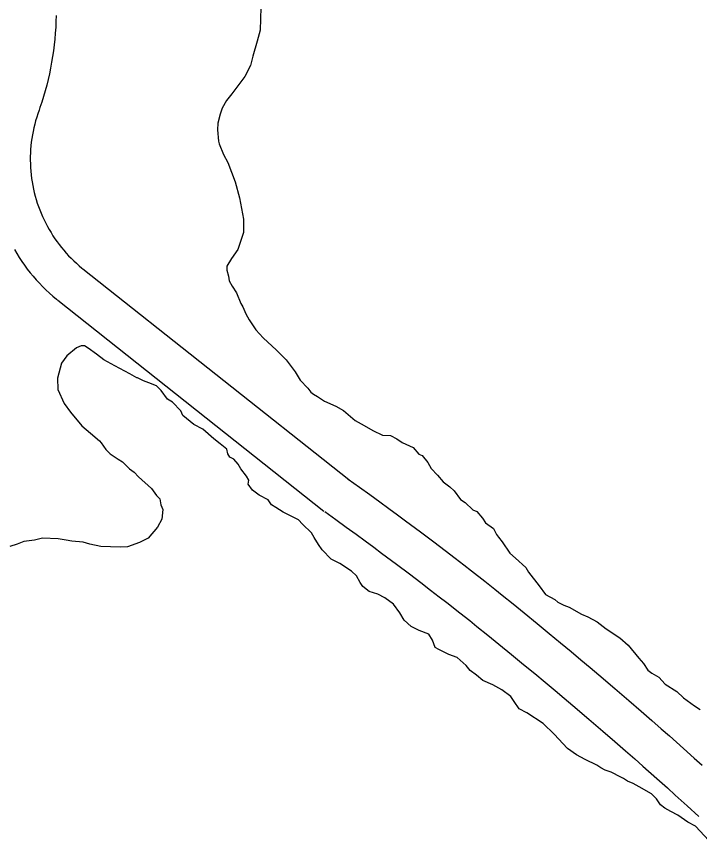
# Model space of a CAD drawing. Extents: x 3263578 to 3301413, y 764927 to 798602.
# Drawn here: x 3294375 to 3294885, y 785482 to 786098 of the extents above; entities that cross this region are included whole.
import ezdxf

# ---------------------------------------------------------------- set-up
doc = ezdxf.new("R2010")
doc.units = 0
doc.layers.add('V-ROAD-CNTR', color=7, linetype='Continuous')
doc.layers.add('V-SITE-VEGE', color=7, linetype='Continuous')

msp = doc.modelspace()

# ---------------------------------------------------------------- linework, layer by layer
at = {"layer": 'V-ROAD-CNTR'}
for points in [[(3294404.85, 786098.49), (3294404.74, 786094.11), (3294404.53, 786089.74), (3294404.25, 786085.36), (3294403.87, 786081), (3294403.41, 786076.64), (3294402.87, 786072.29), (3294402.24, 786067.95), (3294401.53, 786063.63), (3294400.73, 786059.32), (3294399.84, 786055.03), (3294398.88, 786050.75), (3294397.83, 786046.5), (3294396.69, 786042.27), (3294395.48, 786038.06), (3294394.18, 786033.87), (3294392.82, 786029.75), (3294392.18, 786027.92)], [(3294392.15, 786027.83), (3294391.18, 786025.09), (3294390.34, 786022.52), (3294389.56, 786019.92), (3294388.86, 786017.3), (3294388.22, 786014.66), (3294387.65, 786012.01), (3294387.15, 786009.35), (3294386.71, 786006.67), (3294386.35, 786003.98), (3294386.06, 786001.29), (3294385.83, 785998.59), (3294385.68, 785995.88), (3294385.59, 785993.17), (3294385.58, 785990.46), (3294385.63, 785987.75), (3294385.76, 785985.04), (3294385.95, 785982.33), (3294386.22, 785979.64), (3294386.55, 785976.94), (3294386.96, 785974.26), (3294387.43, 785971.59), (3294387.97, 785968.94), (3294388.58, 785966.29), (3294389.26, 785963.67), (3294390.01, 785961.06), (3294390.82, 785958.47), (3294391.7, 785955.91), (3294392.65, 785953.37), (3294393.66, 785950.85), (3294394.73, 785948.36), (3294395.87, 785945.9), (3294397.07, 785943.47), (3294398.34, 785941.07), (3294399.66, 785938.71), (3294401.05, 785936.38), (3294402.5, 785934.08), (3294404, 785931.83), (3294405.56, 785929.61), (3294407.18, 785927.44), (3294408.86, 785925.3), (3294410.59, 785923.21), (3294412.37, 785921.17), (3294414.21, 785919.17), (3294416.09, 785917.22), (3294418.03, 785915.33), (3294420.01, 785913.48), (3294422.04, 785911.68), (3294424.17, 785909.9), (3294424.87, 785909.32)], [(3294373.68, 785923.7), (3294375.47, 785920.7), (3294377.33, 785917.75), (3294379.26, 785914.85), (3294381.27, 785912), (3294383.35, 785909.21), (3294385.51, 785906.47), (3294387.73, 785903.78), (3294390.02, 785901.15), (3294392.38, 785898.59), (3294394.8, 785896.08), (3294397.29, 785893.64), (3294399.84, 785891.27), (3294402.45, 785888.95), (3294405.07, 785886.76), (3294405.97, 785886.03)], [(3294424.74, 785909.43), (3294623.44, 785751.93)], [(3294406.1, 785885.92), (3294604.81, 785728.42)], [(3294622.87, 785752.36), (3294631.24, 785746.36), (3294639.09, 785740.69), (3294646.43, 785735.36), (3294653.3, 785730.34), (3294659.72, 785725.62), (3294665.74, 785721.17), (3294676.96, 785712.8), (3294686.75, 785705.42), (3294695.29, 785698.93), (3294702.75, 785693.22), (3294709.25, 785688.19), (3294714.93, 785683.77), (3294724.83, 785676.02), (3294732.24, 785670.15), (3294737.79, 785665.73), (3294746.07, 785659.07), (3294754.33, 785652.37), (3294763.96, 785644.49), (3294772.96, 785637.07), (3294781.37, 785630.1), (3294789.25, 785623.55), (3294796.61, 785617.38), (3294803.49, 785611.59), (3294809.94, 785606.13), (3294821.98, 785595.88), (3294832.48, 785586.85), (3294841.63, 785578.92), (3294849.62, 785571.95), (3294856.59, 785565.83), (3294862.68, 785560.45), (3294873.29, 785551.01), (3294881.23, 785543.89), (3294887.18, 785538.52)], [(3294605.38, 785727.98), (3294613.72, 785722), (3294621.49, 785716.39), (3294628.76, 785711.11), (3294635.56, 785706.15), (3294641.91, 785701.47), (3294647.85, 785697.08), (3294658.97, 785688.79), (3294668.65, 785681.5), (3294677.09, 785675.08), (3294684.45, 785669.44), (3294690.87, 785664.48), (3294696.48, 785660.13), (3294706.27, 785652.45), (3294713.58, 785646.66), (3294719.04, 785642.31), (3294727.22, 785635.73), (3294735.37, 785629.11), (3294744.92, 785621.3), (3294753.86, 785613.94), (3294762.21, 785607.03), (3294770.01, 785600.52), (3294777.31, 785594.41), (3294784.14, 785588.66), (3294790.52, 785583.26), (3294802.47, 785573.08), (3294812.88, 785564.14), (3294821.95, 785556.28), (3294829.86, 785549.38), (3294836.77, 785543.31), (3294842.79, 785538), (3294853.31, 785528.64), (3294861.17, 785521.59), (3294867.04, 785516.29), (3294875.83, 785508.3), (3294884.61, 785500.25)]]:
    msp.add_lwpolyline(points, dxfattribs=at)
at = {"layer": 'V-SITE-VEGE'}
for p, q in [((3294557.66, 786104.46), (3294557.17, 786087.7)), ((3294557.17, 786087.7), (3294554.96, 786079.38)), ((3294554.96, 786079.38), (3294551.66, 786068.12)), ((3294551.66, 786068.12), (3294549.98, 786061.27)), ((3294549.98, 786061.27), (3294545.79, 786053)), ((3294545.79, 786053), (3294542.72, 786049.14)), ((3294542.72, 786049.14), (3294536.04, 786039.97)), ((3294536.04, 786039.97), (3294531.95, 786035.15)), ((3294531.95, 786035.15), (3294528.82, 786029.32)), ((3294528.82, 786029.32), (3294527.21, 786024.93)), ((3294527.21, 786024.93), (3294525.53, 786018.07)), ((3294525.53, 786018.07), (3294525.38, 786013.14)), ((3294525.38, 786013.14), (3294526.12, 786004.73)), ((3294526.12, 786004.73), (3294526.56, 786002.75)), ((3294526.56, 786002.75), (3294529.78, 785994.76)), ((3294529.78, 785994.76), (3294533.06, 785988.74)), ((3294533.06, 785988.74), (3294538.55, 785974.27)), ((3294538.55, 785974.27), (3294541.65, 785962.34)), ((3294541.65, 785962.34), (3294544.64, 785946.46)), ((3294544.64, 785946.46), (3294544.85, 785936.59)), ((3294544.85, 785936.59), (3294540.53, 785923.89)), ((3294540.53, 785923.89), (3294535.89, 785917.12)), ((3294535.89, 785917.12), (3294532.26, 785911.3)), ((3294532.26, 785911.3), (3294532.18, 785908.34)), ((3294532.18, 785908.34), (3294533.52, 785903.86)), ((3294533.52, 785903.86), (3294533.92, 785900.4)), ((3294533.92, 785900.4), (3294536.27, 785896.38)), ((3294536.27, 785896.38), (3294539.57, 785891.35)), ((3294539.57, 785891.35), (3294542.79, 785883.36)), ((3294542.79, 785883.36), (3294544.2, 785880.86)), ((3294544.2, 785880.86), (3294546.52, 785875.85)), ((3294546.52, 785875.85), (3294548.85, 785871.34)), ((3294548.85, 785871.34), (3294554.06, 785863.79)), ((3294554.06, 785863.79), (3294559.31, 785857.72)), ((3294559.31, 785857.72), (3294569.4, 785848.54)), ((3294419.96, 785850.46), (3294412.87, 785844.25)), ((3294423.45, 785851.83), (3294419.96, 785850.46)), ((3294425.92, 785851.76), (3294423.45, 785851.83)), ((3294428.83, 785850.2), (3294425.92, 785851.76)), ((3294435.11, 785845.57), (3294428.83, 785850.2)), ((3294412.87, 785844.25), (3294408.77, 785838.94)), ((3294440.42, 785841.47), (3294435.11, 785845.57)), ((3294569.4, 785848.54), (3294576.59, 785841.42)), ((3294408.77, 785838.94), (3294405.97, 785827.68)), ((3294448.67, 785836.79), (3294440.42, 785841.47)), ((3294459.84, 785831.03), (3294448.67, 785836.79)), ((3294576.59, 785841.42), (3294583.23, 785832.34)), ((3294465.19, 785827.92), (3294459.84, 785831.03)), ((3294583.23, 785832.34), (3294587, 785826.31)), ((3294405.97, 785827.68), (3294406.21, 785819.28)), ((3294465.67, 785827.9), (3294465.19, 785827.92)), ((3294470.06, 785825.8), (3294465.67, 785827.9)), ((3294473.95, 785824.2), (3294470.06, 785825.8)), ((3294479.81, 785822.06), (3294473.95, 785824.2)), ((3294587, 785826.31), (3294592.74, 785820.22)), ((3294406.21, 785819.28), (3294410.84, 785808.79)), ((3294483.16, 785818.51), (3294479.81, 785822.06)), ((3294487.9, 785811.95), (3294483.16, 785818.51)), ((3294592.74, 785820.22), (3294595.12, 785817.2)), ((3294491.79, 785809.87), (3294487.9, 785811.95)), ((3294595.12, 785817.2), (3294597.05, 785815.66)), ((3294597.05, 785815.66), (3294599.97, 785814.09)), ((3294599.97, 785814.09), (3294605.29, 785810.48)), ((3294410.84, 785808.79), (3294415.58, 785802.23)), ((3294498.01, 785803.27), (3294491.79, 785809.87)), ((3294605.29, 785810.48), (3294613.57, 785806.79)), ((3294613.57, 785806.79), (3294619.4, 785803.65)), ((3294415.58, 785802.23), (3294424.17, 785792.11)), ((3294499.39, 785799.77), (3294498.01, 785803.27)), ((3294507.58, 785793.12), (3294499.39, 785799.77)), ((3294619.4, 785803.65), (3294628.05, 785796)), ((3294628.05, 785796), (3294634.85, 785792.34)), ((3294424.17, 785792.11), (3294430.42, 785786.5)), ((3294514.38, 785789.47), (3294507.58, 785793.12)), ((3294522.56, 785782.32), (3294514.38, 785789.47)), ((3294634.85, 785792.34), (3294641.16, 785788.71)), ((3294641.16, 785788.71), (3294648.45, 785785.04)), ((3294430.42, 785786.5), (3294437.16, 785780.88)), ((3294527.39, 785778.72), (3294522.56, 785782.32)), ((3294648.45, 785785.04), (3294654.37, 785784.87)), ((3294654.37, 785784.87), (3294659.23, 785782.26)), ((3294659.23, 785782.26), (3294663.1, 785779.68)), ((3294437.16, 785780.88), (3294438.59, 785779.35)), ((3294438.59, 785779.35), (3294441.9, 785774.32)), ((3294532.2, 785774.64), (3294527.39, 785778.72)), ((3294663.1, 785779.68), (3294671.38, 785775.98)), ((3294671.38, 785775.98), (3294675.67, 785770.92)), ((3294441.9, 785774.32), (3294445.27, 785771.27)), ((3294445.27, 785771.27), (3294451.07, 785767.15)), ((3294533.09, 785771.16), (3294532.2, 785774.64)), ((3294534.49, 785768.65), (3294533.09, 785771.16)), ((3294675.67, 785770.92), (3294678.1, 785769.86)), ((3294678.1, 785769.86), (3294682.4, 785764.8)), ((3294451.07, 785767.15), (3294454.46, 785765.07)), ((3294454.46, 785765.07), (3294459.73, 785759.99)), ((3294537.41, 785767.08), (3294534.49, 785768.65)), ((3294540.76, 785763.53), (3294537.41, 785767.08)), ((3294542.63, 785760.02), (3294540.76, 785763.53)), ((3294682.4, 785764.8), (3294684.73, 785760.29)), ((3294459.73, 785759.99), (3294463.11, 785757.42)), ((3294463.11, 785757.42), (3294466.46, 785753.87)), ((3294546.9, 785754.47), (3294542.63, 785760.02)), ((3294684.73, 785760.29), (3294689.52, 785755.22)), ((3294466.46, 785753.87), (3294476.08, 785745.2)), ((3294548.79, 785751.45), (3294546.9, 785754.47)), ((3294548.21, 785748.51), (3294548.79, 785751.45)), ((3294689.52, 785755.22), (3294693.81, 785750.16)), ((3294476.08, 785745.2), (3294479.88, 785740.15)), ((3294551.53, 785743.97), (3294548.21, 785748.51)), ((3294693.81, 785750.16), (3294698.64, 785746.56)), ((3294698.64, 785746.56), (3294702, 785743.51)), ((3294479.88, 785740.15), (3294482.27, 785737.62)), ((3294556.36, 785740.38), (3294551.53, 785743.97)), ((3294563.16, 785736.72), (3294556.36, 785740.38)), ((3294702, 785743.51), (3294706.74, 785736.95)), ((3294482.27, 785737.62), (3294483.12, 785733.15)), ((3294483.12, 785733.15), (3294484.5, 785729.66)), ((3294565.52, 785733.2), (3294563.16, 785736.72)), ((3294568.92, 785731.13), (3294565.52, 785733.2)), ((3294706.74, 785736.95), (3294710.14, 785734.88)), ((3294710.14, 785734.88), (3294715.89, 785729.28)), ((3294484.5, 785729.66), (3294483.79, 785722.28)), ((3294574.23, 785727.52), (3294568.92, 785731.13)), ((3294585.91, 785721.75), (3294574.23, 785727.52)), ((3294715.89, 785729.28), (3294718.82, 785728.21)), ((3294718.82, 785728.21), (3294723.11, 785723.15)), ((3294483.79, 785722.28), (3294480.66, 785716.45)), ((3294588.78, 785718.7), (3294585.91, 785721.75)), ((3294723.11, 785723.15), (3294725.48, 785719.63)), ((3294725.48, 785719.63), (3294731.27, 785715.51)), ((3294480.66, 785716.45), (3294473.51, 785708.27)), ((3294595.49, 785712.09), (3294588.78, 785718.7)), ((3294731.27, 785715.51), (3294733.61, 785711)), ((3294394.57, 785708.12), (3294388.61, 785706.81)), ((3294406.4, 785707.77), (3294394.57, 785708.12)), ((3294412.29, 785706.61), (3294406.4, 785707.77)), ((3294473.51, 785708.27), (3294467, 785705.01)), ((3294597.37, 785708.58), (3294595.49, 785712.09)), ((3294600.67, 785703.55), (3294597.37, 785708.58)), ((3294733.61, 785711), (3294735.03, 785708.99)), ((3294735.03, 785708.99), (3294737.89, 785705.45)), ((3294375.69, 785703.74), (3294370.21, 785701.92)), ((3294380.68, 785705.57), (3294375.69, 785703.74)), ((3294388.61, 785706.81), (3294380.68, 785705.57)), ((3294416.71, 785705.99), (3294412.29, 785706.61)), ((3294425.07, 785705.25), (3294416.71, 785705.99)), ((3294429.96, 785703.63), (3294425.07, 785705.25)), ((3294438.3, 785701.9), (3294429.96, 785703.63)), ((3294452.59, 785701.48), (3294438.3, 785701.9)), ((3294458.03, 785701.82), (3294452.59, 785701.48)), ((3294467, 785705.01), (3294458.03, 785701.82)), ((3294603.51, 785699.52), (3294600.67, 785703.55)), ((3294737.89, 785705.45), (3294743.56, 785696.89)), ((3294610.21, 785692.42), (3294603.51, 785699.52)), ((3294743.56, 785696.89), (3294747.89, 785693.31)), ((3294616.53, 785689.27), (3294610.21, 785692.42)), ((3294625.25, 785683.59), (3294616.53, 785689.27)), ((3294747.89, 785693.31), (3294755.58, 785686.18)), ((3294629.09, 785680.02), (3294625.25, 785683.59)), ((3294755.58, 785686.18), (3294757.45, 785682.67)), ((3294757.45, 785682.67), (3294765.54, 785672.57)), ((3294631.9, 785675.01), (3294629.09, 785680.02)), ((3294633.79, 785671.99), (3294631.9, 785675.01)), ((3294638.62, 785668.39), (3294633.79, 785671.99)), ((3294765.54, 785672.57), (3294770.28, 785666.01)), ((3294644.97, 785666.23), (3294638.62, 785668.39)), ((3294650.32, 785663.61), (3294644.97, 785666.23)), ((3294770.28, 785666.01), (3294777.08, 785662.36)), ((3294656.6, 785658.99), (3294650.32, 785663.61)), ((3294661.34, 785652.43), (3294656.6, 785658.99)), ((3294777.08, 785662.36), (3294779.49, 785660.32)), ((3294779.49, 785660.32), (3294783.87, 785658.21)), ((3294783.87, 785658.21), (3294787.77, 785656.62)), ((3294664.63, 785646.91), (3294661.34, 785652.43)), ((3294787.77, 785656.62), (3294796.99, 785651.42)), ((3294669.92, 785642.32), (3294664.63, 785646.91)), ((3294796.99, 785651.42), (3294801.86, 785649.3)), ((3294801.86, 785649.3), (3294808.66, 785645.65)), ((3294808.66, 785645.65), (3294815.42, 785640.51)), ((3294675.75, 785639.18), (3294669.92, 785642.32)), ((3294815.42, 785640.51), (3294825.58, 785633.8)), ((3294683.07, 785636.5), (3294675.75, 785639.18)), ((3294685.9, 785631.98), (3294683.07, 785636.5)), ((3294825.58, 785633.8), (3294831.83, 785628.19)), ((3294687.71, 785626.5), (3294685.9, 785631.98)), ((3294831.83, 785628.19), (3294839.94, 785618.58)), ((3294690.62, 785624.93), (3294687.71, 785626.5)), ((3294697.92, 785621.26), (3294690.62, 785624.93)), ((3294704.27, 785619.1), (3294697.92, 785621.26)), ((3294711, 785612.99), (3294704.27, 785619.1)), ((3294839.94, 785618.58), (3294843.27, 785614.53)), ((3294713.85, 785609.45), (3294711, 785612.99)), ((3294718.68, 785605.85), (3294713.85, 785609.45)), ((3294843.27, 785614.53), (3294846.58, 785609.5)), ((3294846.58, 785609.5), (3294849.48, 785607.44)), ((3294723.5, 785601.77), (3294718.68, 785605.85)), ((3294849.48, 785607.44), (3294854.81, 785604.33)), ((3294854.81, 785604.33), (3294859.6, 785599.25)), ((3294730.81, 785598.59), (3294723.5, 785601.77)), ((3294737.61, 785594.94), (3294730.81, 785598.59)), ((3294859.6, 785599.25), (3294868.31, 785593.57)), ((3294744.36, 785589.81), (3294737.61, 785594.94)), ((3294868.31, 785593.57), (3294873.11, 785588.99)), ((3294746.73, 785586.28), (3294744.36, 785589.81)), ((3294750.51, 785580.74), (3294746.73, 785586.28)), ((3294873.11, 785588.99), (3294881.32, 785582.83)), ((3294756.34, 785577.61), (3294750.51, 785580.74)), ((3294881.32, 785582.83), (3294885.68, 785580.23)), ((3294768.45, 785569.86), (3294756.34, 785577.61)), ((3294776.6, 785561.72), (3294768.45, 785569.86)), ((3294786.65, 785551.07), (3294776.6, 785561.72)), ((3294793.42, 785546.43), (3294786.65, 785551.07)), ((3294799.72, 785542.79), (3294793.42, 785546.43)), ((3294808.48, 785538.58), (3294799.72, 785542.79)), ((3294811.38, 785536.53), (3294808.48, 785538.58)), ((3294814.79, 785534.95), (3294811.38, 785536.53)), ((3294819.18, 785533.34), (3294814.79, 785534.95)), ((3294826.48, 785529.67), (3294819.18, 785533.34)), ((3294828.42, 785528.62), (3294826.48, 785529.67)), ((3294831.32, 785526.57), (3294828.42, 785528.62)), ((3294835.71, 785524.96), (3294831.32, 785526.57)), ((3294840.08, 785522.36), (3294835.71, 785524.96)), ((3294849.3, 785517.16), (3294840.08, 785522.36)), ((3294853.14, 785513.59), (3294849.3, 785517.16)), ((3294855.97, 785509.07), (3294853.14, 785513.59)), ((3294859.35, 785506.5), (3294855.97, 785509.07)), ((3294863.71, 785503.91), (3294859.35, 785506.5)), ((3294869.06, 785501.28), (3294863.71, 785503.91)), ((3294876.31, 785496.14), (3294869.06, 785501.28)), ((3294882.14, 785493.01), (3294876.31, 785496.14)), ((3294892.19, 785482.35), (3294882.14, 785493.01))]:
    msp.add_line(p, q, dxfattribs=at)

doc.saveas('drawing.dxf')
